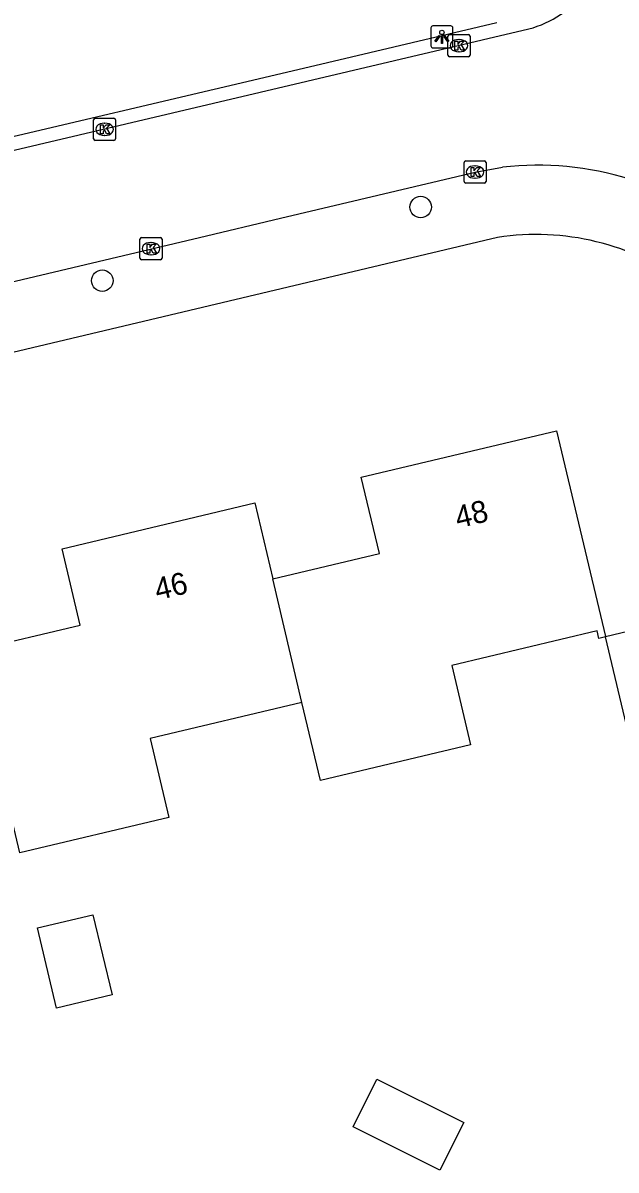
# Model space of a CAD drawing. Extents: x 157663 to 158496, y 379212 to 380934.
# Drawn here: x 158129.3 to 158156.2, y 380412.5 to 380464.5 of the extents above; entities that cross this region are included whole.
import ezdxf

# ---------------------------------------------------------------- set-up
doc = ezdxf.new("R2010")
doc.units = 0
for name, color, linetype in [('IMGEO_Boom', 7, 'Continuous'), ('IMGEO_Kolk', 7, 'Continuous'), ('IMGEO_Lichtpunt', 7, 'Continuous'), ('IMGEO_Pand', 7, 'Continuous'), ('IMGEO_Pand_nummerreeks', 7, 'Continuous'), ('IMGEO_Rijbaan_lokaal_open', 7, 'Continuous'), ('IMGEO_Voetpad_open', 7, 'Continuous')]:
    doc.layers.add(name, color=color, linetype=linetype)

msp = doc.modelspace()

# ---------------------------------------------------------------- linework, layer by layer
at = {"layer": 'IMGEO_Boom'}
for centre in [(158147.313, 380456.118), (158132.889, 380452.781)]:
    msp.add_circle(centre, 0.489, dxfattribs=at)
at = {"layer": 'IMGEO_Kolk'}
for p, q in [((158148.548, 380463.007), (158148.548, 380463.859)), ((158148.623, 380463.933), (158149.475, 380463.933)), ((158149.036, 380463.713), (158149.061, 380463.713)), ((158149.549, 380463.859), (158149.549, 380463.007)), ((158149.059, 380463.153), (158149.034, 380463.153)), ((158149.475, 380462.933), (158148.623, 380462.933)), ((158132.492, 380459.215), (158132.492, 380460.067)), ((158132.567, 380460.141), (158133.419, 380460.141)), ((158133.493, 380460.067), (158133.493, 380459.215)), ((158132.98, 380459.921), (158133.005, 380459.921)), ((158133.419, 380459.141), (158132.567, 380459.141)), ((158133.003, 380459.361), (158132.978, 380459.361)), ((158149.279, 380457.279), (158149.279, 380458.131)), ((158149.354, 380458.205), (158150.206, 380458.205)), ((158149.767, 380457.985), (158149.792, 380457.985)), ((158150.28, 380458.131), (158150.28, 380457.279)), ((158149.79, 380457.425), (158149.765, 380457.425)), ((158150.206, 380457.205), (158149.354, 380457.205)), ((158134.595, 380453.805), (158134.595, 380454.657)), ((158134.67, 380454.731), (158135.522, 380454.731)), ((158135.083, 380454.511), (158135.108, 380454.511)), ((158135.596, 380454.657), (158135.596, 380453.805)), ((158135.106, 380453.951), (158135.081, 380453.951)), ((158135.522, 380453.731), (158134.67, 380453.731))]:
    msp.add_line(p, q, dxfattribs=at)
for points in [[(158148.548, 380463.007), (158148.548, 380463.859)], [(158148.623, 380463.933), (158149.475, 380463.933)], [(158149.549, 380463.859), (158149.549, 380463.007)], [(158148.869, 380463.633), (158148.992, 380463.633), (158148.992, 380463.482), (158149.122, 380463.633), (158149.286, 380463.633), (158149.14, 380463.482), (158149.293, 380463.233), (158149.141, 380463.233), (158149.056, 380463.397), (158148.992, 380463.33), (158148.992, 380463.233), (158148.869, 380463.233), (158148.869, 380463.633)], [(158149.475, 380462.933), (158148.623, 380462.933)], [(158132.492, 380459.215), (158132.492, 380460.067)], [(158132.567, 380460.141), (158133.419, 380460.141)], [(158133.493, 380460.067), (158133.493, 380459.215)], [(158132.813, 380459.841), (158132.936, 380459.841), (158132.936, 380459.69), (158133.066, 380459.841), (158133.23, 380459.841), (158133.084, 380459.69), (158133.237, 380459.441), (158133.085, 380459.441), (158133, 380459.605), (158132.936, 380459.538), (158132.936, 380459.441), (158132.813, 380459.441), (158132.813, 380459.841)], [(158133.419, 380459.141), (158132.567, 380459.141)], [(158149.279, 380457.279), (158149.279, 380458.131)], [(158149.354, 380458.205), (158150.206, 380458.205)], [(158150.28, 380458.131), (158150.28, 380457.279)], [(158149.6, 380457.905), (158149.723, 380457.905), (158149.723, 380457.754), (158149.853, 380457.905), (158150.017, 380457.905), (158149.871, 380457.754), (158150.024, 380457.505), (158149.872, 380457.505), (158149.787, 380457.669), (158149.723, 380457.602), (158149.723, 380457.505), (158149.6, 380457.505), (158149.6, 380457.905)], [(158150.206, 380457.205), (158149.354, 380457.205)], [(158134.595, 380453.805), (158134.595, 380454.657)], [(158134.67, 380454.731), (158135.522, 380454.731)], [(158134.916, 380454.431), (158135.039, 380454.431), (158135.039, 380454.28), (158135.169, 380454.431), (158135.333, 380454.431), (158135.187, 380454.28), (158135.34, 380454.031), (158135.188, 380454.031), (158135.103, 380454.195), (158135.039, 380454.128), (158135.039, 380454.031), (158134.916, 380454.031), (158134.916, 380454.431)], [(158135.596, 380454.657), (158135.596, 380453.805)], [(158135.522, 380453.731), (158134.67, 380453.731)]]:
    msp.add_lwpolyline(points, dxfattribs=at)
for centre, start, end in [((158148.625, 380463.857), 91.552, 178.448), ((158148.625, 380463.857), 91.552, 178.448), ((158149.473, 380463.857), 1.552, 88.448), ((158149.473, 380463.857), 1.552, 88.448), ((158148.625, 380463.009), 181.552, 268.448), ((158148.625, 380463.009), 181.552, 268.448), ((158149.473, 380463.009), 271.552, 358.448), ((158149.473, 380463.009), 271.552, 358.448), ((158132.569, 380460.065), 91.552, 178.448), ((158132.569, 380460.065), 91.552, 178.448), ((158133.417, 380460.065), 1.552, 88.448), ((158133.417, 380460.065), 1.552, 88.448), ((158132.569, 380459.217), 181.552, 268.448), ((158132.569, 380459.217), 181.552, 268.448), ((158133.417, 380459.217), 271.552, 358.448), ((158133.417, 380459.217), 271.552, 358.448), ((158149.356, 380458.129), 91.552, 178.448), ((158149.356, 380458.129), 91.552, 178.448), ((158150.204, 380458.129), 1.552, 88.448), ((158150.204, 380458.129), 1.552, 88.448), ((158149.356, 380457.281), 181.552, 268.448), ((158149.356, 380457.281), 181.552, 268.448), ((158150.204, 380457.281), 271.552, 358.448), ((158150.204, 380457.281), 271.552, 358.448), ((158134.672, 380454.655), 91.552, 178.448), ((158134.672, 380454.655), 91.552, 178.448), ((158135.52, 380454.655), 1.552, 88.448), ((158135.52, 380454.655), 1.552, 88.448), ((158134.672, 380453.807), 181.552, 268.448), ((158134.672, 380453.807), 181.552, 268.448), ((158135.52, 380453.807), 271.552, 358.448), ((158135.52, 380453.807), 271.552, 358.448)]:
    msp.add_arc(centre, 0.0765, start, end, dxfattribs=at)
for centre, major_axis, ratio, start_param, end_param in [((158149.035, 380463.433), (-0.387, 0.002), 0.722429, 4.712389, 7.853982), ((158149.06, 380463.433), (-0.39, 0.002), 0.717154, 1.570796, 4.712389), ((158132.979, 380459.641), (-0.387, 0.002), 0.722429, 4.712389, 7.853982), ((158133.004, 380459.641), (-0.39, 0.002), 0.717154, 1.570796, 4.712389), ((158149.766, 380457.705), (-0.387, 0.002), 0.722429, 4.712389, 7.853982), ((158149.791, 380457.705), (-0.39, 0.002), 0.717154, 1.570796, 4.712389), ((158135.082, 380454.231), (-0.387, 0.002), 0.722429, 4.712389, 7.853982), ((158135.107, 380454.231), (-0.39, 0.002), 0.717154, 1.570796, 4.712389)]:
    msp.add_ellipse(centre, major_axis=major_axis, ratio=ratio, start_param=start_param, end_param=end_param, dxfattribs=at)
at = {"layer": 'IMGEO_Lichtpunt'}
for p, q in [((158147.775, 380464.234), (158147.775, 380463.427)), ((158147.775, 380464.234), (158147.775, 380463.427)), ((158148.677, 380464.329), (158147.869, 380464.329)), ((158148.677, 380464.329), (158147.869, 380464.329)), ((158148.771, 380463.427), (158148.771, 380464.234)), ((158148.771, 380463.427), (158148.771, 380464.234)), ((158147.869, 380463.333), (158148.677, 380463.333)), ((158147.869, 380463.333), (158148.677, 380463.333))]:
    msp.add_line(p, q, dxfattribs=at)
for points in [[(158148.149, 380463.898), (158148.188, 380463.87), (158148, 380463.608), (158147.962, 380463.635), (158148.149, 380463.898)], [(158148.251, 380463.85), (158148.298, 380463.85), (158148.298, 380463.528), (158148.251, 380463.528), (158148.251, 380463.85)], [(158148.361, 380463.87), (158148.399, 380463.897), (158148.586, 380463.635), (158148.547, 380463.607), (158148.361, 380463.87)]]:
    msp.add_lwpolyline(points, dxfattribs=at)
msp.add_circle((158148.274, 380464.032), 0.0994, dxfattribs=at)
for centre, start, end in [((158147.869, 380464.234), 90, 180), ((158147.869, 380464.234), 90, 180), ((158148.677, 380464.234), 0, 90), ((158148.677, 380464.234), 0, 90), ((158147.869, 380463.427), 180, 270), ((158147.869, 380463.427), 180, 270), ((158148.677, 380463.427), 270, 0), ((158148.677, 380463.427), 270, 360)]:
    msp.add_arc(centre, 0.0946, start, end, dxfattribs=at)
at = {"layer": 'IMGEO_Pand'}
for points in [[(158140.615, 380439.266), (158145.446, 380440.414), (158144.622, 380443.88), (158153.465, 380445.981), (158155.681, 380436.657)], [(158155.681, 380436.657), (158160.604, 380437.827), (158159.787, 380441.266), (158168.484, 380443.331), (158170.646, 380434.23)], [(158127.02, 380436.009), (158131.893, 380437.167), (158131.07, 380440.631), (158139.798, 380442.704), (158140.615, 380439.266)], [(158141.937, 380433.653), (158140.615, 380439.266)], [(158155.687, 380436.633), (158155.387, 380436.563), (158155.306, 380436.902), (158148.719, 380435.337), (158149.572, 380431.743), (158142.775, 380430.128), (158141.937, 380433.653)], [(158155.681, 380436.657), (158155.687, 380436.633)], [(158170.706, 380433.976), (158170.489, 380433.925), (158170.397, 380434.311), (158163.733, 380432.727), (158164.6, 380429.081), (158157.861, 380427.48), (158155.687, 380436.633)], [(158141.937, 380433.653), (158135.06, 380432.02), (158135.91, 380428.444), (158129.15, 380426.838), (158127.112, 380435.418)], [(158133.329, 380420.401), (158130.813, 380419.804), (158129.949, 380423.439), (158132.465, 380424.037), (158133.329, 380420.401)], [(158145.332, 380416.584), (158149.263, 380414.621), (158148.187, 380412.465), (158144.256, 380414.428), (158145.332, 380416.584)]]:
    msp.add_lwpolyline(points, dxfattribs=at)
at = {"layer": 'IMGEO_Rijbaan_lokaal_open'}
for points in [[(158099.541, 380451.78), (158152.218, 380464.191)], [(158097.028, 380445.091), (158100.713, 380446.084), (158109.944, 380448.275), (158113.619, 380449.137), (158123.835, 380451.559), (158127.515, 380452.429), (158137.287, 380454.744), (158140.965, 380455.614), (158149.78, 380457.705), (158151.028, 380457.922)]]:
    msp.add_lwpolyline(points, dxfattribs=at)
for centre, radius, start, end in [((158150.896, 380468.993), 4.98, 285.3916, 321.7431), ((158152.632, 380444.177), 13.838, 72.5578, 96.6565)]:
    msp.add_arc(centre, radius, start, end, dxfattribs=at)
at = {"layer": 'IMGEO_Voetpad_open'}
for points in [[(158150.758, 380464.463), (158142.265, 380462.453), (158124.778, 380458.345), (158101.496, 380452.845), (158098.183, 380452.136)], [(158150.8, 380454.739), (158097.631, 380442.115), (158094.318, 380441.328)]]:
    msp.add_lwpolyline(points, dxfattribs=at)
msp.add_arc((158152.546, 380443.313), 11.559, 54.0926, 98.6872, dxfattribs=at)

# ---------------------------------------------------------------- texts
at = {"layer": 'IMGEO_Pand_nummerreeks'}
for s, rotation, p in [('48', 13.365, (158149.001, 380441.549)), ('46', 13.3608, (158135.388, 380438.285))]:
    msp.add_text(s, height=1, rotation=rotation, dxfattribs=at).set_placement(p)

doc.saveas('drawing.dxf')
